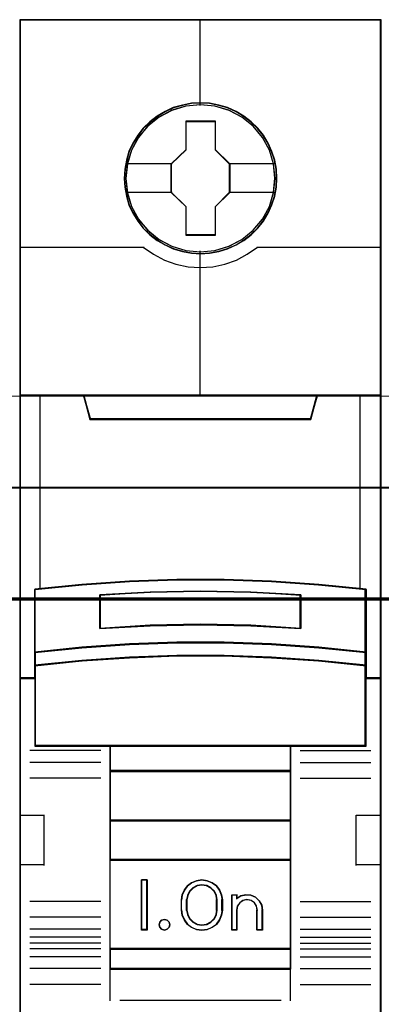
# Model space of a CAD drawing. Header units: millimetres. Extents: x -1290 to 1795, y -4192 to -1311.
# Tile 692 of 1056: x 1473.78 to 1477.38, y -2657.76 to -2647.95. Entities that reach past the tile are written whole.
import ezdxf

# ---------------------------------------------------------------- set-up
doc = ezdxf.new("R2010")
doc.units = ezdxf.units.MM
doc.layers.add('30', color=7, linetype='Continuous')
doc.layers.add('45', color=7, linetype='Continuous')
doc.layers.add('Aparatura', color=7, linetype='Continuous', lineweight=13)

# ---------------------------------------------------------------- blocks, each defined once
blk = doc.blocks.new('*U364')
at = {"layer": '45', "color": 7}
for points in [[(315.507328, -533.603058), (297.534349, -533.603058), (297.534349, -615.327797), (315.507328, -615.327797), (315.507328, -533.603058)], [(310.324364, -541.504492), (310.302056, -541.053127), (310.229555, -540.601761), (310.073398, -540.16691), (309.889357, -539.748571), (309.655122, -539.357755), (309.376271, -539.010975), (309.04165, -538.691717), (308.673567, -538.410989), (308.305484, -538.168794), (307.870476, -537.981642), (307.435469, -537.85504), (306.978154, -537.766969), (306.526415, -537.744951), (306.0691, -537.766969), (305.622939, -537.85504), (305.1712, -537.981642), (304.758501, -538.168794), (304.36811, -538.410989), (304.005604, -538.691717), (303.665406, -539.010975), (303.403286, -539.357755), (303.157897, -539.748571), (302.957124, -540.16691), (302.840007, -540.601761), (302.750775, -541.053127), (302.717313, -541.504492), (302.750775, -541.950352), (302.840007, -542.390708), (302.957124, -542.82556), (303.157897, -543.238394), (303.403286, -543.634715), (303.665406, -543.992504), (304.005604, -544.311762), (304.36811, -544.592489), (304.758501, -544.823676), (305.1712, -545.010828), (305.622939, -545.142934), (306.0691, -545.23651), (306.526415, -545.258528), (306.978154, -545.23651), (307.435469, -545.142934), (307.870476, -545.010828), (308.305484, -544.823676), (308.673567, -544.592489), (309.04165, -544.311762), (309.376271, -543.992504), (309.655122, -543.634715), (309.889357, -543.238394), (310.073398, -542.82556), (310.229555, -542.390708), (310.302056, -541.950352), (310.324364, -541.504492)], [(310.324364, -541.504492), (310.302056, -541.053127), (310.229555, -540.601761), (310.073398, -540.16691), (309.889357, -539.748571), (309.655122, -539.357755), (309.376271, -539.010975), (309.04165, -538.691717), (308.673567, -538.410989), (308.305484, -538.168794), (307.870476, -537.981642), (307.435469, -537.85504), (306.978154, -537.766969), (306.526415, -537.744951), (306.0691, -537.766969), (305.622939, -537.85504), (305.1712, -537.981642), (304.758501, -538.168794), (304.36811, -538.410989), (304.005604, -538.691717), (303.665406, -539.010975), (303.403286, -539.357755), (303.157897, -539.748571), (302.957124, -540.16691), (302.840007, -540.601761), (302.750775, -541.053127), (302.717313, -541.504492), (302.750775, -541.950352), (302.840007, -542.390708), (302.957124, -542.82556), (303.157897, -543.238394), (303.403286, -543.634715), (303.665406, -543.992504), (304.005604, -544.311762), (304.36811, -544.592489), (304.758501, -544.823676), (305.1712, -545.010828), (305.622939, -545.142934), (306.0691, -545.23651), (306.526415, -545.258528), (306.978154, -545.23651), (307.435469, -545.142934), (307.870476, -545.010828), (308.305484, -544.823676), (308.673567, -544.592489), (309.04165, -544.311762), (309.376271, -543.992504), (309.655122, -543.634715), (309.889357, -543.238394), (310.073398, -542.82556), (310.229555, -542.390708), (310.302056, -541.950352), (310.324364, -541.504492)], [(305.806497, -538.648016), (307.257422, -538.648016), (307.257422, -540.075871), (307.97726, -540.781528), (307.97726, -542.209383), (307.257422, -542.926066), (307.257422, -544.342895), (305.806497, -544.342895), (305.806497, -542.926066), (305.069787, -542.209383), (305.069787, -540.781528), (305.806497, -540.075871), (305.806497, -538.648016)], [(305.806497, -538.648016), (307.257422, -538.648016), (307.257422, -538.648016), (307.257422, -540.075871), (307.257422, -540.075871), (307.97726, -540.781528), (307.97726, -540.781528), (307.97726, -542.209383), (307.97726, -542.209383), (307.257422, -542.926066), (307.257422, -542.926066), (307.257422, -544.342895), (307.257422, -544.342895), (305.806497, -544.342895), (305.806497, -544.342895), (305.806497, -542.926066), (305.806497, -542.926066), (305.069787, -542.209383), (305.069787, -542.209383), (305.069787, -540.781528), (305.069787, -540.781528), (305.806497, -540.075871), (305.806497, -540.075871), (305.806497, -538.648016), (305.806497, -538.648016)], [(305.814874, -538.66597), (307.247036, -538.66597), (307.247036, -540.084821), (307.957567, -540.78603), (307.957567, -542.204881), (307.247036, -542.917046), (307.247036, -544.324941), (305.814874, -544.324941), (305.814874, -542.917046), (305.087691, -542.204881), (305.087691, -540.78603), (305.814874, -540.084821), (305.814874, -538.66597)], [(305.341918, -561.499983), (307.699759, -561.499983), (310.0576, -561.587848), (312.409881, -561.752595), (314.762161, -561.983241), (314.762161, -565.118923), (314.762161, -565.788894), (314.762161, -566.420424), (315.507328, -566.420424), (315.507328, -552.307107), (314.506357, -552.307107), (312.332027, -552.307107), (312.015053, -553.487793), (301.026623, -553.487793), (300.709649, -552.307107), (298.535319, -552.307107), (297.534349, -552.307107), (297.534349, -566.420424), (298.279516, -566.420424), (298.279516, -565.788894), (298.279516, -565.118923), (298.279516, -561.983241), (300.620674, -561.752595), (302.984076, -561.587848), (305.341918, -561.499983)], [(301.020533, -553.522565), (312.021144, -553.522565), (312.338469, -552.307107), (306.515271, -552.307107), (300.703208, -552.307107), (301.020533, -553.522565)], [(310.057259, -564.718456), (312.409908, -564.878919), (314.762556, -565.122379), (314.762556, -561.962926), (312.409908, -561.730532), (310.057259, -561.564536), (307.699048, -561.476005), (305.340838, -561.476005), (302.982627, -561.564536), (300.618855, -561.730532), (298.27733, -561.962926), (298.27733, -565.122379), (300.618855, -564.878919), (302.982627, -564.718456), (305.340838, -564.635458), (307.699048, -564.635458), (310.057259, -564.718456)], [(311.522085, -562.251385), (311.522085, -563.92308), (309.021014, -563.783306), (306.514373, -563.738578), (304.018872, -563.783306), (301.517801, -563.92308), (301.517801, -562.251385), (304.018872, -562.10602), (306.514373, -562.061292), (309.021014, -562.10602), (311.522085, -562.251385)], [(309.021014, -563.783306), (311.522085, -563.92308), (311.522085, -562.251385), (309.021014, -562.10602), (306.514373, -562.061292), (304.018872, -562.10602), (301.517801, -562.251385), (301.517801, -563.92308), (304.018872, -563.783306), (306.514373, -563.738578), (309.021014, -563.783306)], [(312.409908, -564.852169), (310.057259, -564.688287), (307.699048, -564.603521), (305.340838, -564.603521), (302.982627, -564.688287), (300.618855, -564.852169), (298.27733, -565.100818), (298.27733, -565.790253), (300.618855, -565.541604), (302.982627, -565.377722), (305.340838, -565.292955), (307.699048, -565.292955), (310.057259, -565.377722), (312.409908, -565.541604), (314.762556, -565.790253), (314.762556, -565.100818), (312.409908, -564.852169)], [(310.057259, -565.354229), (307.699048, -565.271394), (305.340838, -565.271394), (302.982627, -565.354229), (300.618855, -565.514376), (298.27733, -565.757358), (298.27733, -566.392425), (298.27733, -569.783131), (302.025995, -569.783131), (311.013891, -569.783131), (314.762556, -569.783131), (314.762556, -566.392425), (314.762556, -565.757358), (312.409908, -565.514376), (310.057259, -565.354229)], [(302.017299, -571.038087), (311.022587, -571.038087), (311.022587, -569.745429), (302.017299, -569.745429), (302.017299, -571.038087)], [(311.022587, -571.000384), (302.017299, -571.000384), (302.017299, -573.501319), (311.022587, -573.501319), (311.022587, -571.000384)], [(311.022587, -573.463617), (302.017299, -573.463617), (302.017299, -575.469033), (311.022587, -575.469033), (311.022587, -573.463617)], [(302.017299, -579.898183), (311.022587, -579.898183), (311.022587, -575.429535), (302.017299, -575.429535), (302.017299, -579.898183)], [(303.875647, -576.443913), (303.875647, -578.946643), (303.582035, -578.946643), (303.582035, -576.443913), (303.875647, -576.443913)], [(307.576041, -577.18917), (307.615616, -577.439443), (307.615616, -577.951113), (307.576041, -578.201386), (307.468622, -578.446097), (307.315974, -578.657439), (307.10679, -578.807603), (306.85803, -578.907712), (306.597963, -578.946643), (306.332243, -578.907712), (306.083483, -578.807603), (305.879952, -578.657439), (305.721651, -578.446097), (305.614232, -578.201386), (305.574656, -577.951113), (305.574656, -577.439443), (305.614232, -577.18917), (305.721651, -576.944459), (305.879952, -576.733117), (306.083483, -576.582953), (306.332243, -576.482844), (306.597963, -576.443913), (306.85803, -576.482844), (307.10679, -576.582953), (307.315974, -576.733117), (307.468622, -576.944459), (307.576041, -577.18917)], [(307.361391, -577.951209), (307.361391, -577.437746), (307.321512, -577.214502), (307.218965, -577.002419), (307.042356, -576.834986), (306.831565, -576.728945), (306.597985, -576.689877), (306.358708, -576.728945), (306.147917, -576.834986), (305.971308, -577.002419), (305.868761, -577.214502), (305.828881, -577.437746), (305.828881, -577.951209), (305.868761, -578.174454), (305.971308, -578.386536), (306.147917, -578.55397), (306.358708, -578.660011), (306.597985, -578.693498), (306.831565, -578.660011), (307.042356, -578.55397), (307.218965, -578.386536), (307.321512, -578.174454), (307.361391, -577.951209)], [(308.538441, -577.23957), (308.788819, -577.183601), (309.027816, -577.205988), (309.261123, -577.306734), (309.443216, -577.48024), (309.568405, -577.698521), (309.608238, -577.944787), (309.608238, -578.946643), (309.346479, -578.946643), (309.346479, -577.944787), (309.306646, -577.743297), (309.204219, -577.580985), (309.039197, -577.469046), (308.834342, -577.429867), (308.640868, -577.469046), (308.481537, -577.580985), (308.362038, -577.743297), (308.327896, -577.944787), (308.327896, -578.946643), (308.077518, -578.946643), (308.077518, -577.183601), (308.327896, -577.183601), (308.327896, -577.373897), (308.538441, -577.23957)], [(304.960578, -578.545121), (304.996384, -578.675025), (304.960578, -578.804929), (304.865095, -578.90531), (304.733805, -578.946643), (304.59058, -578.90531), (304.501064, -578.804929), (304.45929, -578.675025), (304.501064, -578.545121), (304.59058, -578.444741), (304.733805, -578.415217), (304.865095, -578.444741), (304.960578, -578.545121)], [(311.022587, -579.860481), (302.017299, -579.860481), (302.017299, -580.885631), (311.022587, -580.885631), (311.022587, -579.860481)]]:
    blk.add_lwpolyline(points, close=True, dxfattribs=at)
at = {"layer": '45', "color": 139}
for points in [[(315.507328, -533.603058), (297.534349, -533.603058), (297.534349, -615.327797), (315.507328, -615.327797), (315.507328, -533.603058)], [(310.306461, -541.504478), (310.284258, -541.05527), (310.212098, -540.606062), (310.056676, -540.173289), (309.873501, -539.75695), (309.640369, -539.368001), (309.36283, -539.022878), (309.029785, -538.705146), (308.663434, -538.42576), (308.297083, -538.184722), (307.864124, -537.998465), (307.431164, -537.872467), (306.976001, -537.784817), (306.526389, -537.762904), (306.071226, -537.784817), (305.627165, -537.872467), (305.177553, -537.998465), (304.766796, -538.184722), (304.378243, -538.42576), (304.017443, -538.705146), (303.678846, -539.022878), (303.41796, -539.368001), (303.173726, -539.75695), (302.973899, -540.173289), (302.857333, -540.606062), (302.76852, -541.05527), (302.735216, -541.504478), (302.76852, -541.948208), (302.857333, -542.38646), (302.973899, -542.819234), (303.173726, -543.230095), (303.41796, -543.624521), (303.678846, -543.980601), (304.017443, -544.298333), (304.378243, -544.577719), (304.766796, -544.807801), (305.177553, -544.994058), (305.627165, -545.125533), (306.071226, -545.218662), (306.526389, -545.240574), (306.976001, -545.218662), (307.431164, -545.125533), (307.864124, -544.994058), (308.297083, -544.807801), (308.663434, -544.577719), (309.029785, -544.298333), (309.36283, -543.980601), (309.640369, -543.624521), (309.873501, -543.230095), (310.056676, -542.819234), (310.212098, -542.38646), (310.284258, -541.948208), (310.306461, -541.504478)], [(310.234848, -541.504432), (310.156757, -540.783318), (309.950373, -540.100737), (309.610119, -539.467697), (309.141573, -538.911724), (308.583779, -538.454835), (307.942317, -538.119049), (307.245075, -537.904366), (306.519943, -537.838309), (305.794811, -537.904366), (305.09757, -538.119049), (304.461685, -538.454835), (303.898313, -538.911724), (303.429767, -539.467697), (303.089513, -540.100737), (302.883129, -540.783318), (302.805038, -541.504432), (302.883129, -542.220042), (303.089513, -542.908128), (303.429767, -543.535663), (303.898313, -544.091636), (304.461685, -544.543021), (305.09757, -544.884312), (305.794811, -545.09349), (306.519943, -545.170555), (307.245075, -545.09349), (307.942317, -544.884312), (308.583779, -544.543021), (309.141573, -544.091636), (309.610119, -543.535663), (309.950373, -542.908128), (310.156757, -542.220042), (310.234848, -541.504432)], [(310.229477, -541.498987), (310.15696, -540.783366), (309.950565, -540.100773), (309.604714, -539.462219), (309.147297, -538.906236), (308.583894, -538.454845), (307.936818, -538.113548), (307.239537, -537.904367), (306.514365, -537.838309), (305.794771, -537.904367), (305.103068, -538.113548), (304.455992, -538.454845), (303.892589, -538.906236), (303.435173, -539.462219), (303.089321, -540.100773), (302.877348, -540.783366), (302.810409, -541.498987), (302.877348, -542.214608), (303.089321, -542.902705), (303.435173, -543.53025), (303.892589, -544.091738), (304.455992, -544.543129), (305.103068, -544.878921), (305.794771, -545.093607), (306.514365, -545.165169), (307.239537, -545.093607), (307.936818, -544.878921), (308.583894, -544.543129), (309.147297, -544.091738), (309.604714, -543.53025), (309.950565, -542.902705), (310.15696, -542.214608), (310.229477, -541.498987)], [(310.049576, -565.371523), (307.696487, -565.289348), (305.343399, -565.289348), (302.99031, -565.371523), (300.631672, -565.530396), (298.295233, -565.771444), (298.295233, -566.401457), (298.295233, -569.765178), (302.035756, -569.765178), (311.004131, -569.765178), (314.744653, -569.765178), (314.744653, -566.401457), (314.744653, -565.771444), (312.397114, -565.530396), (310.049576, -565.371523)], [(304.996384, -578.675025), (304.960578, -578.545121), (304.865095, -578.444741), (304.733805, -578.415217), (304.59058, -578.444741), (304.501064, -578.545121), (304.45929, -578.675025), (304.501064, -578.804929), (304.59058, -578.90531), (304.733805, -578.946643), (304.865095, -578.90531), (304.960578, -578.804929), (304.996384, -578.675025)]]:
    blk.add_lwpolyline(points, close=True, dxfattribs=at)
at = {"layer": '45', "color": 59}
for points in [[(315.487634, -533.622807), (297.552252, -533.622807), (297.552252, -615.309843), (315.487634, -615.309843), (315.487634, -533.622807)], [(305.343489, -561.494548), (307.696398, -561.494548), (310.049307, -561.58219), (312.396666, -561.746518), (314.744026, -561.976576), (314.744026, -565.104281), (314.744026, -565.772547), (314.744026, -566.40247), (315.487634, -566.40247), (315.487634, -552.325061), (314.488758, -552.325061), (312.318976, -552.325061), (312.002665, -553.502743), (301.037221, -553.502743), (300.72091, -552.325061), (298.551128, -552.325061), (297.552252, -552.325061), (297.552252, -566.40247), (298.29586, -566.40247), (298.29586, -565.772547), (298.29586, -565.104281), (298.29586, -561.976576), (300.632121, -561.746518), (302.99058, -561.58219), (305.343489, -561.494548)], [(301.020533, -553.522565), (312.021144, -553.522565), (312.338469, -552.307107), (306.515271, -552.307107), (300.703208, -552.307107), (301.020533, -553.522565)], [(310.057259, -564.718456), (312.409908, -564.878919), (314.762556, -565.122379), (314.762556, -561.962926), (312.409908, -561.730532), (310.057259, -561.564536), (307.699048, -561.476005), (305.340838, -561.476005), (302.982627, -561.564536), (300.618855, -561.730532), (298.27733, -561.962926), (298.27733, -565.122379), (300.618855, -564.878919), (302.982627, -564.718456), (305.340838, -564.635458), (307.699048, -564.635458), (310.057259, -564.718456)], [(311.522085, -562.251385), (311.522085, -563.92308), (309.021014, -563.783306), (306.514373, -563.738578), (304.018872, -563.783306), (301.517801, -563.92308), (301.517801, -562.251385), (304.018872, -562.10602), (306.514373, -562.061292), (309.021014, -562.10602), (311.522085, -562.251385)], [(309.021014, -563.783306), (311.522085, -563.92308), (311.522085, -562.251385), (309.021014, -562.10602), (306.514373, -562.061292), (304.018872, -562.10602), (301.517801, -562.251385), (301.517801, -563.92308), (304.018872, -563.783306), (306.514373, -563.738578), (309.021014, -563.783306)], [(309.012062, -563.768048), (311.504182, -563.905126), (311.504182, -562.265672), (309.012062, -562.123111), (306.514393, -562.079246), (304.027824, -562.123111), (301.535704, -562.265672), (301.535704, -563.905126), (304.027824, -563.768048), (306.514393, -563.724183), (309.012062, -563.768048)], [(312.409908, -564.852169), (310.057259, -564.688287), (307.699048, -564.603521), (305.340838, -564.603521), (302.982627, -564.688287), (300.618855, -564.852169), (298.27733, -565.100818), (298.27733, -565.790253), (300.618855, -565.541604), (302.982627, -565.377722), (305.340838, -565.292955), (307.699048, -565.292955), (310.057259, -565.377722), (312.409908, -565.541604), (314.762556, -565.790253), (314.762556, -565.100818), (312.409908, -564.852169)], [(312.397114, -564.862599), (310.049576, -564.703676), (307.696487, -564.621474), (305.343399, -564.621474), (302.99031, -564.703676), (300.631672, -564.862599), (298.295233, -565.103725), (298.295233, -565.772299), (300.631672, -565.531174), (302.99031, -565.37225), (305.343399, -565.290049), (307.696487, -565.290049), (310.049576, -565.37225), (312.397114, -565.531174), (314.744653, -565.772299), (314.744653, -565.103725), (312.397114, -564.862599)], [(310.057259, -565.354229), (307.699048, -565.271394), (305.340838, -565.271394), (302.982627, -565.354229), (300.618855, -565.514376), (298.27733, -565.757358), (298.27733, -566.392425), (298.27733, -569.783131), (302.025995, -569.783131), (311.013891, -569.783131), (314.762556, -569.783131), (314.762556, -566.392425), (314.762556, -565.757358), (312.409908, -565.514376), (310.057259, -565.354229)], [(302.017299, -571.038087), (311.022587, -571.038087), (311.022587, -569.745429), (302.017299, -569.745429), (302.017299, -571.038087)], [(302.035202, -571.020133), (311.004684, -571.020133), (311.004684, -569.763382), (302.035202, -569.763382), (302.035202, -571.020133)], [(311.022587, -571.000384), (302.017299, -571.000384), (302.017299, -573.501319), (311.022587, -573.501319), (311.022587, -571.000384)], [(311.004684, -571.018338), (302.035202, -571.018338), (302.035202, -573.483366), (311.004684, -573.483366), (311.004684, -571.018338)], [(311.022587, -573.463617), (302.017299, -573.463617), (302.017299, -575.469033), (311.022587, -575.469033), (311.022587, -573.463617)], [(311.004684, -573.481571), (302.035202, -573.481571), (302.035202, -575.449284), (311.004684, -575.449284), (311.004684, -573.481571)], [(302.017299, -579.898183), (311.022587, -579.898183), (311.022587, -575.429535), (302.017299, -575.429535), (302.017299, -579.898183)], [(303.875647, -576.443913), (303.875647, -578.946643), (303.582035, -578.946643), (303.582035, -576.443913), (303.875647, -576.443913)], [(307.576041, -577.18917), (307.615616, -577.439443), (307.615616, -577.951113), (307.576041, -578.201386), (307.468622, -578.446097), (307.315974, -578.657439), (307.10679, -578.807603), (306.85803, -578.907712), (306.597963, -578.946643), (306.332243, -578.907712), (306.083483, -578.807603), (305.879952, -578.657439), (305.721651, -578.446097), (305.614232, -578.201386), (305.574656, -577.951113), (305.574656, -577.439443), (305.614232, -577.18917), (305.721651, -576.944459), (305.879952, -576.733117), (306.083483, -576.582953), (306.332243, -576.482844), (306.597963, -576.443913), (306.85803, -576.482844), (307.10679, -576.582953), (307.315974, -576.733117), (307.468622, -576.944459), (307.576041, -577.18917)], [(307.361391, -577.951209), (307.361391, -577.437746), (307.321512, -577.214502), (307.218965, -577.002419), (307.042356, -576.834986), (306.831565, -576.728945), (306.597985, -576.689877), (306.358708, -576.728945), (306.147917, -576.834986), (305.971308, -577.002419), (305.868761, -577.214502), (305.828881, -577.437746), (305.828881, -577.951209), (305.868761, -578.174454), (305.971308, -578.386536), (306.147917, -578.55397), (306.358708, -578.660011), (306.597985, -578.693498), (306.831565, -578.660011), (307.042356, -578.55397), (307.218965, -578.386536), (307.321512, -578.174454), (307.361391, -577.951209)], [(307.341698, -577.946558), (307.341698, -577.442297), (307.302843, -577.223054), (307.202932, -577.014772), (307.030862, -576.850339), (306.825488, -576.746198), (306.597912, -576.707831), (306.364785, -576.746198), (306.159411, -576.850339), (305.987341, -577.014772), (305.887429, -577.223054), (305.848575, -577.442297), (305.848575, -577.946558), (305.887429, -578.165802), (305.987341, -578.374084), (306.159411, -578.538517), (306.364785, -578.642657), (306.597912, -578.675544), (306.825488, -578.642657), (307.030862, -578.538517), (307.202932, -578.374084), (307.302843, -578.165802), (307.341698, -577.946558)], [(308.538441, -577.23957), (308.788819, -577.183601), (309.027816, -577.205988), (309.261123, -577.306734), (309.443216, -577.48024), (309.568405, -577.698521), (309.608238, -577.944787), (309.608238, -578.946643), (309.346479, -578.946643), (309.346479, -577.944787), (309.306646, -577.743297), (309.204219, -577.580985), (309.039197, -577.469046), (308.834342, -577.429867), (308.640868, -577.469046), (308.481537, -577.580985), (308.362038, -577.743297), (308.327896, -577.944787), (308.327896, -578.946643), (308.077518, -578.946643), (308.077518, -577.183601), (308.327896, -577.183601), (308.327896, -577.373897), (308.538441, -577.23957)], [(304.960578, -578.545121), (304.996384, -578.675025), (304.960578, -578.804929), (304.865095, -578.90531), (304.733805, -578.946643), (304.59058, -578.90531), (304.501064, -578.804929), (304.45929, -578.675025), (304.501064, -578.545121), (304.59058, -578.444741), (304.733805, -578.415217), (304.865095, -578.444741), (304.960578, -578.545121)], [(311.022587, -579.860481), (302.017299, -579.860481), (302.017299, -580.885631), (311.022587, -580.885631), (311.022587, -579.860481)], [(311.004684, -579.878434), (302.035202, -579.878434), (302.035202, -580.865882), (311.004684, -580.865882), (311.004684, -579.878434)]]:
    blk.add_lwpolyline(points, close=True, dxfattribs=at)
at = {"layer": '45', "color": 139}
for points in [[(306.494879, -533.603058), (306.494879, -537.881398)], [(297.534349, -544.924591), (303.714518, -544.924591)], [(303.676922, -544.924591), (304.179775, -545.282765), (304.727327, -545.572716), (305.302815, -545.771701), (305.911827, -545.908149), (306.515251, -545.947946), (307.12985, -545.908149), (307.738861, -545.771701), (308.314349, -545.572716), (308.850727, -545.282765), (309.364755, -544.924591)], [(306.494879, -545.122081), (306.494879, -552.34481)], [(309.325368, -544.924591), (315.507328, -544.924591)], [(297.534349, -552.307107), (315.507328, -552.307107)], [(300.703208, -552.307107), (301.05769, -553.522565)], [(312.338469, -552.307107), (311.983986, -553.522565)], [(301.018303, -553.484863), (312.021583, -553.484863)], [(314.762556, -561.994864), (312.409908, -561.747227), (310.057259, -561.570343), (307.699048, -561.476005), (305.340838, -561.476005), (302.982627, -561.570343), (300.618855, -561.747227), (298.27733, -561.994864)], [(298.27733, -561.957161), (298.27733, -569.783131)], [(314.72496, -569.783131), (314.72496, -561.957161)], [(311.522085, -562.285712), (309.021014, -562.114097), (306.514373, -562.061292), (304.018872, -562.114097), (301.517801, -562.285712)], [(301.517801, -563.92308), (301.517801, -562.24801)], [(311.484488, -563.92308), (311.484488, -562.24801)], [(311.522085, -563.92308), (309.021014, -563.757145), (306.514373, -563.704046), (304.018872, -563.757145), (301.517801, -563.92308)], [(314.762556, -565.122379), (312.409908, -564.86295), (310.057259, -564.691962), (307.699048, -564.603521), (305.340838, -564.603521), (302.982627, -564.691962), (300.618855, -564.86295), (298.27733, -565.122379)], [(314.762556, -565.790253), (312.409908, -565.530823), (310.057259, -565.359836), (307.699048, -565.271394), (305.340838, -565.271394), (302.982627, -565.359836), (300.618855, -565.530823), (298.27733, -565.790253)], [(298.316717, -566.382721), (297.534349, -566.382721)], [(315.507328, -566.382721), (314.72496, -566.382721)], [(314.762556, -569.745429), (298.27733, -569.745429)], [(302.017299, -569.745429), (302.017299, -580.885631)], [(302.017299, -569.745429), (311.022587, -569.745429)], [(310.98499, -569.745429), (310.98499, -580.885631)], [(301.557188, -570.007551), (298.033847, -570.007551)], [(311.484488, -570.007551), (315.00783, -570.007551)], [(301.557188, -570.594633), (298.033847, -570.594633)], [(311.484488, -570.594633), (315.00783, -570.594633)], [(302.017299, -571.000384), (311.022587, -571.000384)], [(301.557188, -571.37741), (298.033847, -571.37741)], [(311.484488, -571.37741), (315.00783, -571.37741)], [(297.534349, -573.217653), (298.766086, -573.217653)], [(298.726699, -573.217653), (298.726699, -575.720383)], [(314.275591, -575.720383), (314.275591, -573.217653)], [(314.275591, -573.217653), (315.507328, -573.217653)], [(302.017299, -573.463617), (311.022587, -573.463617)], [(297.534349, -575.682681), (298.766086, -575.682681)], [(302.017299, -575.429535), (311.022587, -575.429535)], [(314.275591, -575.682681), (315.507328, -575.682681)], [(303.875647, -576.443913), (303.582035, -576.443913)], [(303.582035, -576.443913), (303.582035, -578.946643)], [(303.83805, -576.443913), (303.83805, -578.946643)], [(307.615616, -577.461881), (307.576041, -577.205967), (307.468622, -576.955741), (307.315974, -576.739635), (307.10679, -576.586087), (306.85803, -576.483722), (306.597963, -576.443913), (306.332243, -576.483722), (306.083483, -576.586087), (305.879952, -576.739635), (305.721651, -576.955741), (305.614232, -577.205967), (305.574656, -577.461881)], [(307.361391, -577.461881), (307.321512, -577.231432), (307.218965, -577.012506), (307.042356, -576.839669), (306.831565, -576.730206), (306.597985, -576.689877), (306.358708, -576.730206), (306.147917, -576.839669), (305.971308, -577.012506), (305.868761, -577.231432), (305.828881, -577.461881)], [(301.557188, -577.517537), (298.033847, -577.517537)], [(305.574656, -577.966377), (305.574656, -577.424179)], [(305.828881, -577.966377), (305.828881, -577.424179)], [(307.322005, -577.966377), (307.322005, -577.424179)], [(307.57802, -577.966377), (307.57802, -577.424179)], [(308.077518, -577.183601), (308.360388, -577.183601)], [(308.077518, -577.183601), (308.077518, -578.946643)], [(308.321001, -577.183601), (308.321001, -577.408021)], [(309.608238, -577.966377), (309.56819, -577.713126), (309.442327, -577.488653), (309.259253, -577.310226), (309.02469, -577.206623), (308.784406, -577.183601), (308.53268, -577.241158), (308.321001, -577.379295)], [(309.352222, -577.966377), (309.311895, -577.754213), (309.208197, -577.583302), (309.041128, -577.465433), (308.833731, -577.424179), (308.637857, -577.465433), (308.476548, -577.583302), (308.355567, -577.754213), (308.321001, -577.966377)], [(311.484488, -577.517537), (315.00783, -577.517537)], [(305.574656, -577.926879), (305.614232, -578.183244), (305.721651, -578.433913), (305.879952, -578.650399), (306.083483, -578.804218), (306.332243, -578.906764), (306.597963, -578.946643), (306.85803, -578.906764), (307.10679, -578.804218), (307.315974, -578.650399), (307.468622, -578.433913), (307.576041, -578.183244), (307.615616, -577.926879)], [(305.828881, -577.926879), (305.868761, -578.157441), (305.971308, -578.376475), (306.147917, -578.549396), (306.358708, -578.658913), (306.597985, -578.693498), (306.831565, -578.658913), (307.042356, -578.549396), (307.218965, -578.376475), (307.321512, -578.157441), (307.361391, -577.926879)], [(308.321001, -577.926879), (308.321001, -578.946643)], [(309.314626, -577.926879), (309.314626, -578.946643)], [(309.568851, -577.926879), (309.568851, -578.946643)], [(301.557188, -578.3057), (298.033847, -578.3057)], [(311.484488, -578.3057), (315.00783, -578.3057)], [(301.557188, -578.890987), (298.033847, -578.890987)], [(303.875647, -578.908941), (303.582035, -578.908941)], [(308.077518, -578.908941), (308.360388, -578.908941)], [(309.314626, -578.908941), (309.608238, -578.908941)], [(311.484488, -578.890987), (315.00783, -578.890987)], [(301.557188, -579.291352), (298.033847, -579.291352)], [(301.557188, -579.587586), (298.033847, -579.587586)], [(311.484488, -579.291352), (315.00783, -579.291352)], [(311.484488, -579.587586), (315.00783, -579.587586)], [(301.557188, -579.871253), (298.033847, -579.871253)], [(302.017299, -579.860481), (311.022587, -579.860481)], [(311.484488, -579.871253), (315.00783, -579.871253)], [(301.557188, -580.271618), (298.033847, -580.271618)], [(311.484488, -580.271618), (315.00783, -580.271618)], [(301.557188, -580.864086), (298.033847, -580.864086)], [(302.017299, -580.846133), (311.022587, -580.846133)], [(302.017299, -580.846133), (302.017299, -582.467342)], [(310.98499, -580.846133), (310.98499, -582.467342)], [(311.484488, -580.864086), (315.00783, -580.864086)], [(301.557188, -581.646863), (298.033847, -581.646863)], [(311.484488, -581.646863), (315.00783, -581.646863)], [(302.511426, -582.429639), (310.53025, -582.429639)]]:
    blk.add_lwpolyline(points, dxfattribs=at)
at = {"layer": '45', "color": 7}
for points in [[(302.788925, -540.768335), (305.107384, -540.768335)], [(307.937873, -540.768335), (310.252751, -540.768335)], [(302.788925, -542.186669), (305.107384, -542.186669)], [(307.937873, -542.186669), (310.252751, -542.186669)]]:
    blk.add_lwpolyline(points, dxfattribs=at)
at = {"layer": '45', "color": 140}
for points in [[(305.341918, -561.499983), (307.699759, -561.499983), (310.0576, -561.587848), (312.409881, -561.752595), (314.762161, -561.983241), (314.762161, -565.118923), (314.762161, -565.788894), (314.762161, -566.420424), (315.507328, -566.420424), (315.507328, -552.307107), (314.506357, -552.307107), (312.332027, -552.307107), (312.015053, -553.487793), (301.026623, -553.487793), (300.709649, -552.307107), (298.535319, -552.307107), (297.534349, -552.307107), (297.534349, -566.420424), (298.279516, -566.420424), (298.279516, -565.788894), (298.279516, -565.118923), (298.279516, -561.983241), (300.620674, -561.752595), (302.984076, -561.587848), (305.341918, -561.499983)], [(301.037459, -553.504612), (312.004217, -553.504612), (312.320566, -552.325061), (306.515288, -552.325061), (300.721111, -552.325061), (301.037459, -553.504612)]]:
    blk.add_lwpolyline(points, close=True, dxfattribs=at)
for points in [[(298.533345, -552.307107), (298.533345, -561.967934)], [(314.468945, -561.967934), (314.468945, -552.307107)]]:
    blk.add_lwpolyline(points, dxfattribs=at)
blk = doc.blocks.new('*U370')
at = {"layer": '30', "color": 7}
for points in [[(117.158256, -706.821084), (548.842747, -706.821084), (117.158256, -706.821084)], [(548.842747, -706.821084), (117.158256, -706.821084), (117.158256, -709.385785), (117.158256, -710.863276), (117.158256, -712.424399), (548.842747, -712.424399), (548.842747, -710.863276), (548.842747, -709.385785), (548.842747, -706.821084)], [(117.158256, -712.336426), (548.842747, -712.336426), (117.158256, -712.336426)], [(548.842747, -712.336426), (117.158256, -712.336426), (117.158256, -713.851227), (117.158256, -734.920729), (117.158256, -736.435529), (548.842747, -736.435529), (548.842747, -734.920729), (548.842747, -713.851227), (548.842747, -712.336426)]]:
    blk.add_lwpolyline(points, close=True, dxfattribs=at)
at = {"layer": '30', "color": 59}
blk.add_lwpolyline([(548.79978, -706.862377), (117.201224, -706.862377), (117.201224, -709.388456), (117.201224, -710.843697), (117.201224, -712.38131), (548.79978, -712.38131), (548.79978, -710.843697), (548.79978, -709.388456), (548.79978, -706.862377)], close=True, dxfattribs=at)

msp = doc.modelspace()

# ---------------------------------------------------------------- linework, layer by layer
at = {"layer": 'Aparatura', "color": 7, "lineweight": 13}
msp.add_lwpolyline([(1437.7952, -2660.7133), (1437.7952, -2651.697), (1524.1608, -2651.697), (1524.1608, -2660.7133)], dxfattribs=at)
msp.add_lwpolyline([(1437.7952, -2651.697), (1524.1608, -2651.697), (1524.1608, -2660.7133), (1437.7952, -2660.7133), (1437.7952, -2651.697)], close=True, dxfattribs=at)

# ---------------------------------------------------------------- block references
at = {"layer": 'Aparatura', "color": 7, "lineweight": 13, "xscale": 0.2, "yscale": 0.2, "zscale": 0.2}
for name, p in [('*U364', (1414.278, -2541.227)), ('*U370', (1414.278, -2511.2423))]:
    msp.add_blockref(name, p, dxfattribs=at)

doc.saveas('drawing.dxf')
